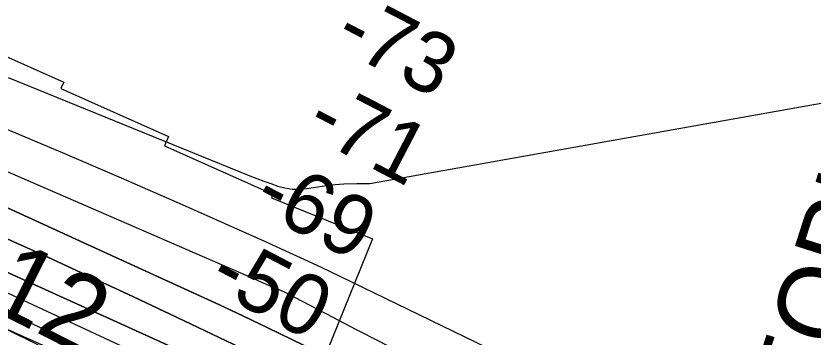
# Model space of a CAD drawing. Extents: x 3823584 to 3861785, y 301729 to 327625.
# Drawn here: x 3858261 to 3859138, y 315843 to 316196 of the extents above; entities that cross this region are included whole.
import ezdxf

# ---------------------------------------------------------------- set-up
doc = ezdxf.new("R2010")
doc.units = 0
for name, color, linetype in [('V-RIVR-EDGE', 7, 'Continuous'), ('V-RIVR-IDEN', 7, 'Continuous'), ('V-RIVR-RANG', 7, 'Continuous'), ('V-ROAD-CNTR', 7, 'Continuous'), ('V-RRAP-RVMT', 7, 'Continuous'), ('V-TOPO-DPTH', 7, 'Continuous'), ('V-TOPO-MAJR', 7, 'Continuous'), ('V-TOPO-MINR', 7, 'Continuous'), ('V-UTIL-IDEN', 7, 'Continuous')]:
    doc.layers.add(name, color=color, linetype=linetype)

msp = doc.modelspace()

# ---------------------------------------------------------------- linework, layer by layer
at = {"layer": 'V-RIVR-EDGE'}
msp.add_spline([(3858218.43, 315680.68), (3858244.16, 315677.22), (3858262.12, 315673.78), (3858283, 315671.3), (3858300.97, 315671.74), (3858303.89, 315673.19), (3858305.84, 315677.55), (3858310.23, 315684.34), (3858312.18, 315688.22), (3858315.1, 315691.13), (3858314.14, 315696.47), (3858307.84, 315701.83), (3858294.74, 315705.26), (3858280.67, 315709.67), (3858274.35, 315709.68), (3858268.04, 315709.7), (3858264.16, 315711.65), (3858248.17, 315724.8), (3858248.66, 315726.26), (3858255.95, 315729.64), (3858262.26, 315728.17), (3858268.07, 315721.84), (3858271.46, 315719.89), (3858274.38, 315720.37), (3858274.39, 315725.22), (3858274.4, 315728.62), (3858268.58, 315733.49), (3858263.73, 315735.45), (3858254.51, 315735.96), (3858235.56, 315734.55), (3858229.25, 315735.05), (3858222.95, 315738.95), (3858217.62, 315743.33), (3858211.33, 315755.49), (3858194.89, 315780.78), (3858185.22, 315801.69), (3858177.49, 315815.79), (3858174.58, 315819.68), (3858160.98, 315818.26), (3858157.1, 315820.7), (3858155.17, 315824.1), (3858157.63, 315834.78), (3858157.16, 315841.58), (3858151.35, 315851.79), (3858144.57, 315857.64), (3858139.23, 315860.08), (3858135.35, 315860.09), (3858130.02, 315865.44), (3858128.57, 315869.33), (3858123.73, 315873.23), (3858111.12, 315881.03), (3858107.25, 315887.35), (3858108.24, 315896.09), (3858113.12, 315903.85), (3858123.33, 315908.68), (3858132.56, 315909.14), (3858140.8, 315904.75), (3858155.83, 315894.52), (3858167.45, 315881.38), (3858170.84, 315877.48), (3858172.3, 315878.94), (3858176.68, 315880.38), (3858182.5, 315878.42), (3858191.22, 315871.12), (3858198.49, 315865.27), (3858201.88, 315858.95), (3858203.8, 315849.23), (3858211.07, 315843.39), (3858212.05, 315847.76), (3858213.99, 315847.75), (3858221.75, 315842.39), (3858237.26, 315829.73), (3858255.19, 315814.63), (3858272.64, 315801.47), (3858288.16, 315794.15), (3858317.75, 315779.99)], degree=3, dxfattribs=at)
at = {"layer": 'V-ROAD-CNTR'}
msp.add_spline([(3854116.13, 316942.4), (3854169.42, 316931.52), (3854298.84, 316901.82), (3854437.58, 316854.58), (3854560.47, 316798.18), (3854671.19, 316730.15), (3854747.11, 316675.95), (3854806.61, 316630.04), (3854875.81, 316567.34), (3854972.81, 316478.01), (3855148.5, 316306.83), (3855485, 315981.59), (3856075.1, 315410.1), (3856623.47, 314884.78), (3857154.48, 314370.37), (3857470.65, 314060.55), (3857747.38, 313795.59), (3858247.58, 313313.32), (3858629.53, 312940.33), (3859041.83, 312538.5), (3859429.79, 312165.72), (3859613.32, 311989.18)], degree=3, dxfattribs=at)
at = {"layer": 'V-RRAP-RVMT'}
for points in [[(3858192.47, 316176.74), (3858313.58, 316122.83), (3858310.44, 316115.78), (3858428.92, 316063.03), (3858424.39, 316052.79), (3858543.76, 315999.65), (3858541.97, 315995.64), (3858653.19, 315950.73), (3858546.71, 315687.04)], [(3858546.71, 315687.04), (3858414.74, 315740.33), (3858415.38, 315741.82), (3858297.11, 315794.46), (3858310.58, 315824.56), (3858191.27, 315877.78)]]:
    msp.add_lwpolyline(points, dxfattribs=at)
at = {"layer": 'V-TOPO-DPTH'}
for points in [[(3859565.2, 315236.53), (3859553.16, 315242.98), (3859512.83, 315264.65), (3859472.52, 315286.36), (3859432.23, 315308.11), (3859417.73, 315315.95), (3859384.69, 315333.76), (3859351.62, 315351.52), (3859318.51, 315369.21), (3859285.37, 315386.84), (3858561.12, 315771.09), (3858552.49, 315775.61), (3858543.84, 315780.06), (3858535.14, 315784.42), (3858526.41, 315788.72), (3858517.64, 315792.94), (3858508.85, 315797.11), (3858500.02, 315801.21), (3858491.17, 315805.26), (3858043.85, 316007.86)], [(3859565.2, 315236.53), (3859553.16, 315242.98), (3859512.83, 315264.65), (3859472.52, 315286.36), (3859432.23, 315308.11), (3859417.73, 315315.95), (3859384.69, 315333.76), (3859351.62, 315351.52), (3859318.51, 315369.21), (3859285.37, 315386.84), (3858561.12, 315771.09), (3858552.49, 315775.61), (3858543.84, 315780.06), (3858535.14, 315784.42), (3858526.41, 315788.72), (3858517.64, 315792.94), (3858508.85, 315797.11), (3858500.02, 315801.21), (3858491.17, 315805.26), (3858043.85, 316007.86)], [(3858247.73, 315986.49), (3858344.66, 315942.31), (3858484.84, 315877.93), (3858511.5, 315865.54), (3858538.07, 315852.97), (3858564.53, 315840.14), (3858590.89, 315827.15), (3858710.42, 315767.52), (3858796.35, 315724.31), (3858882.1, 315680.73), (3858967.56, 315636.6), (3859052.83, 315592.11), (3859343.58, 315439.21), (3859366.21, 315427.31), (3859388.84, 315415.41), (3859411.48, 315403.52), (3859434.11, 315391.63), (3859541.72, 315335.14), (3859563.82, 315323.56)], [(3859563.82, 315323.56), (3859541.72, 315335.14), (3859434.11, 315391.63), (3859411.48, 315403.52), (3859388.84, 315415.41), (3859366.21, 315427.31), (3859343.58, 315439.21), (3859052.83, 315592.11), (3858967.56, 315636.6), (3858882.1, 315680.73), (3858796.35, 315724.31), (3858710.42, 315767.52), (3858590.89, 315827.15), (3858564.53, 315840.14), (3858538.07, 315852.97), (3858511.5, 315865.54), (3858484.84, 315877.93), (3858344.66, 315942.31), (3858247.73, 315986.49)], [(3858244.76, 315953.66), (3858291.35, 315932.56), (3858337.85, 315911.26), (3858384.21, 315889.65), (3858430.48, 315867.85), (3858499.78, 315834.92), (3858511.3, 315829.38), (3858522.79, 315823.76), (3858534.22, 315818.04), (3858545.61, 315812.23), (3859154.98, 315498.16), (3859191.09, 315479.47), (3859227.15, 315460.69), (3859263.15, 315441.79), (3859299.1, 315422.79), (3859359.19, 315390.91), (3859365.06, 315387.79), (3859370.93, 315384.67), (3859376.8, 315381.55), (3859382.67, 315378.42), (3859564.49, 315281.48)], [(3859564.49, 315281.48), (3859382.67, 315378.42), (3859376.8, 315381.55), (3859370.93, 315384.67), (3859365.06, 315387.79), (3859359.19, 315390.91), (3859299.1, 315422.79), (3859263.15, 315441.79), (3859227.15, 315460.69), (3859191.09, 315479.47), (3859154.98, 315498.16), (3858545.61, 315812.23), (3858534.22, 315818.04), (3858522.79, 315823.76), (3858511.3, 315829.38), (3858499.78, 315834.92), (3858430.48, 315867.85), (3858384.21, 315889.65), (3858337.85, 315911.26), (3858291.35, 315932.56), (3858244.76, 315953.66)], [(3858211.54, 315889.3), (3858303.82, 315845.53), (3858442.34, 315779.61), (3858465.28, 315768.63), (3858488.19, 315757.6), (3858511.06, 315746.48), (3858533.9, 315735.3), (3858683.57, 315661.66), (3858780.95, 315613.08), (3858877.96, 315563.8), (3858974.43, 315513.45), (3859070.54, 315462.4), (3859299.06, 315339.4), (3859316.35, 315330.03), (3859333.59, 315320.59), (3859350.78, 315311.04), (3859367.93, 315301.43), (3859565.95, 315189.64)], [(3858211.54, 315889.3), (3858303.82, 315845.53), (3858442.34, 315779.61), (3858465.28, 315768.63), (3858488.19, 315757.6), (3858511.06, 315746.48), (3858533.9, 315735.3), (3858683.57, 315661.66), (3858780.95, 315613.08), (3858877.96, 315563.8), (3858974.43, 315513.45), (3859070.54, 315462.4), (3859299.06, 315339.4), (3859316.35, 315330.03), (3859333.59, 315320.59), (3859350.78, 315311.04), (3859367.93, 315301.43), (3859565.95, 315189.64)]]:
    msp.add_lwpolyline(points, dxfattribs=at)
at = {"layer": 'V-TOPO-MAJR'}
msp.add_lwpolyline([(3858125.85, 316079.04), (3858523.99, 315906.16), (3858527.88, 315904.48), (3858531.77, 315902.82), (3858535.67, 315901.17), (3858539.58, 315899.53), (3858541.95, 315898.54), (3858544.67, 315897.39), (3858547.38, 315896.22), (3858550.07, 315895.02), (3858552.76, 315893.81), (3858556.64, 315892.03), (3858558.12, 315891.33), (3858559.57, 315890.59), (3858609.65, 315864.57), (3858635.41, 315851.17), (3858661.16, 315837.76), (3858686.91, 315824.33), (3858712.64, 315810.89), (3859395.29, 315454.03)], dxfattribs=at)
at = {"layer": 'V-TOPO-MINR'}
for points in [[(3858252.28, 316127.88), (3858518.18, 316020.07), (3858525.84, 316017.04), (3858533.55, 316014.11), (3858541.31, 316011.33), (3858549.1, 316008.63), (3858556.97, 316006.63), (3858564.9, 316005.39), (3858572.92, 316005.32), (3858581.01, 316006.03), (3858593.13, 316007.99), (3858607.36, 316009.85), (3858621.61, 316011.12), (3858635.92, 316011.52), (3858650.27, 316011.33), (3859550.38, 316171.54)], [(3858241.63, 316074.74), (3858309.3, 316046.63), (3858376.64, 316017.75), (3858443.77, 315988.34), (3858537.63, 315946.57), (3858557.61, 315937.56), (3858577.53, 315928.42), (3858597.36, 315919.09), (3858617.13, 315909.62), (3858791.86, 315824.89), (3858899.17, 315773.44), (3859006.78, 315722.63), (3859114.83, 315672.77), (3859223.18, 315623.54), (3859424.66, 315533.07), (3859437.65, 315527.29), (3859450.66, 315521.55), (3859463.71, 315515.89), (3859476.78, 315510.28), (3859561.02, 315500.18)], [(3858043.85, 316007.86), (3858491.17, 315805.26), (3858500.02, 315801.21), (3858508.85, 315797.11), (3858517.64, 315792.94), (3858526.41, 315788.72), (3858535.14, 315784.42), (3858543.84, 315780.06), (3858552.49, 315775.61), (3858561.12, 315771.09), (3859285.37, 315386.84), (3859318.51, 315369.21), (3859351.62, 315351.52), (3859384.69, 315333.76), (3859417.73, 315315.95), (3859432.23, 315308.11), (3859472.52, 315286.36), (3859512.83, 315264.65), (3859553.16, 315242.98), (3859565.2, 315236.53)], [(3858247.73, 315986.49), (3858344.66, 315942.31), (3858484.84, 315877.93), (3858511.5, 315865.54), (3858538.07, 315852.97), (3858564.53, 315840.14), (3858590.89, 315827.15), (3858710.42, 315767.52), (3858796.35, 315724.31), (3858882.1, 315680.73), (3858967.56, 315636.6), (3859052.83, 315592.11), (3859343.58, 315439.21), (3859366.21, 315427.31), (3859388.84, 315415.41), (3859411.48, 315403.52), (3859434.11, 315391.63), (3859541.72, 315335.14), (3859563.82, 315323.56)], [(3858244.76, 315953.66), (3858291.35, 315932.56), (3858337.85, 315911.26), (3858384.21, 315889.65), (3858430.48, 315867.85), (3858499.78, 315834.92), (3858511.3, 315829.38), (3858522.79, 315823.76), (3858534.22, 315818.04), (3858545.61, 315812.23), (3859154.98, 315498.16), (3859191.09, 315479.47), (3859227.15, 315460.69), (3859263.15, 315441.79), (3859299.1, 315422.79), (3859359.19, 315390.91), (3859365.06, 315387.79), (3859370.93, 315384.67), (3859376.8, 315381.55), (3859382.67, 315378.42), (3859564.49, 315281.48)], [(3858204.84, 315912.98), (3858432.7, 315807.04), (3858465.37, 315791.73), (3858497.97, 315776.3), (3858530.49, 315760.67), (3858562.94, 315744.91), (3858606.77, 315723.47), (3858660.94, 315696.6), (3858714.92, 315669.36), (3858768.61, 315641.53), (3858822.1, 315613.33), (3859292.56, 315362.03), (3859317.38, 315348.71), (3859342.18, 315335.32), (3859366.92, 315321.83), (3859391.62, 315308.28), (3859491.52, 315253.22), (3859565.58, 315212.51)], [(3858211.54, 315889.3), (3858303.82, 315845.53), (3858442.34, 315779.61), (3858465.28, 315768.63), (3858488.19, 315757.6), (3858511.06, 315746.48), (3858533.9, 315735.3), (3858683.57, 315661.66), (3858780.95, 315613.08), (3858877.96, 315563.8), (3858974.43, 315513.45), (3859070.54, 315462.4), (3859299.06, 315339.4), (3859316.35, 315330.03), (3859333.59, 315320.59), (3859350.78, 315311.04), (3859367.93, 315301.43), (3859565.95, 315189.64)], [(3858238.14, 315857.22), (3858298.42, 315828.05), (3858358.67, 315798.82), (3858451.12, 315753.87), (3858465.11, 315747.05), (3858479.09, 315740.21), (3858493.06, 315733.35), (3858507.02, 315726.47), (3858887.02, 315538.62), (3858960.93, 315501.56), (3859034.55, 315463.93), (3859107.74, 315425.46), (3859180.63, 315386.43), (3859304.88, 315318.99), (3859315.4, 315313.22), (3859325.9, 315307.4), (3859336.35, 315301.48), (3859346.77, 315295.51), (3859566.28, 315168.55)]]:
    msp.add_lwpolyline(points, dxfattribs=at)

# ---------------------------------------------------------------- texts
at = {"layer": 'V-RIVR-IDEN'}
msp.add_text('2012', height=83, rotation=333.2023, dxfattribs=at).set_placement((3858115.18, 315932.7))
at = {"layer": 'V-RIVR-RANG'}
for s, p in [('-73', (3858608.15, 316163.86)), ('-71', (3858577.02, 316067.34)), ('-69', (3858518.98, 315984.81)), ('-50', (3858469.83, 315897.65))]:
    msp.add_text(s, height=67, rotation=332.53436, dxfattribs=at).set_placement(p)
at = {"layer": 'V-UTIL-IDEN'}
msp.add_text('PEOPLES', height=83, rotation=72.24723, dxfattribs=at).set_placement((3859122.79, 315685.75))

doc.saveas('drawing.dxf')
